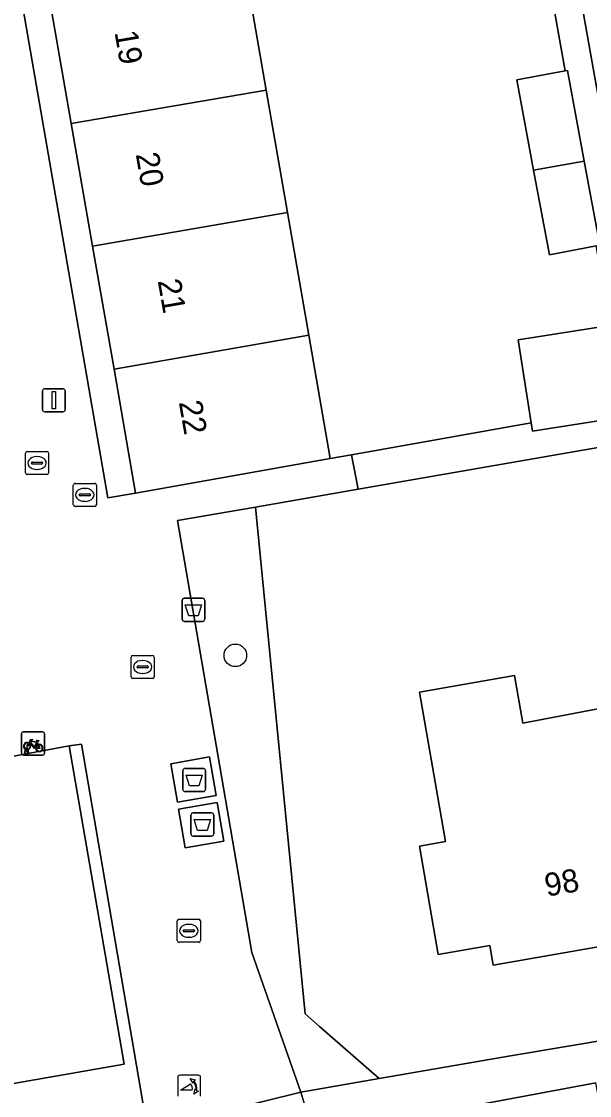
# Model space of a CAD drawing. Extents: x 162879 to 165540, y 384011 to 385181.
# Drawn here: x 164094.39 to 164119.01, y 384500.81 to 384547.36 of the extents above; entities that cross this region are included whole.
import ezdxf

# ---------------------------------------------------------------- set-up
doc = ezdxf.new("R2010")
doc.units = 0
for name, color, linetype in [('IMGEO_Afval_apart_plaats', 7, 'Continuous'), ('IMGEO_Afvalbak', 7, 'Continuous'), ('IMGEO_Boom', 7, 'Continuous'), ('IMGEO_Brandkraan', 7, 'Continuous'), ('IMGEO_Erf', 7, 'Continuous'), ('IMGEO_Fietsenrek', 7, 'Continuous'), ('IMGEO_Groenvoorziening', 7, 'Continuous'), ('IMGEO_Kolk', 7, 'Continuous'), ('IMGEO_Lichtmast', 7, 'Continuous'), ('IMGEO_Pand', 7, 'Continuous'), ('IMGEO_Pand_nummerreeks', 7, 'Continuous'), ('IMGEO_Poller', 7, 'Continuous'), ('IMGEO_Rioolput', 7, 'Continuous'), ('IMGEO_Voetpad_gesloten', 7, 'Continuous'), ('IMGEO_Voetpad_open', 7, 'Continuous')]:
    doc.layers.add(name, color=color, linetype=linetype)

msp = doc.modelspace()

# ---------------------------------------------------------------- linework, layer by layer
at = {"layer": 'IMGEO_Afval_apart_plaats'}
for p, q in [((164101.479, 384514.987), (164102.269, 384514.987)), ((164102.269, 384514.987), (164101.479, 384514.987)), ((164101.379, 384514.087), (164101.379, 384514.887)), ((164101.379, 384514.887), (164101.379, 384514.087)), ((164102.369, 384514.887), (164102.369, 384514.087)), ((164102.369, 384514.087), (164102.369, 384514.887)), ((164102.269, 384513.987), (164101.479, 384513.987)), ((164101.479, 384513.987), (164102.269, 384513.987)), ((164101.731, 384512.159), (164101.731, 384512.959)), ((164101.731, 384512.959), (164101.731, 384512.159)), ((164101.831, 384513.059), (164102.621, 384513.059)), ((164102.621, 384513.059), (164101.831, 384513.059)), ((164102.721, 384512.959), (164102.721, 384512.159)), ((164102.721, 384512.159), (164102.721, 384512.959)), ((164102.621, 384512.059), (164101.831, 384512.059)), ((164101.831, 384512.059), (164102.621, 384512.059))]:
    msp.add_line(p, q, dxfattribs=at)
for points in [[(164101.522, 384514.701), (164102.226, 384514.701), (164102.077, 384514.231), (164101.671, 384514.231), (164101.522, 384514.701)], [(164101.874, 384512.773), (164102.578, 384512.773), (164102.429, 384512.303), (164102.023, 384512.303), (164101.874, 384512.773)]]:
    msp.add_lwpolyline(points, dxfattribs=at)
for centre, start, end in [((164101.479, 384514.887), 90, 180), ((164101.479, 384514.887), 90, 180), ((164102.269, 384514.887), 0, 90), ((164102.269, 384514.887), 360, 90), ((164101.479, 384514.087), 180, 270), ((164101.479, 384514.087), 180, 270), ((164102.269, 384514.087), 270, 0), ((164102.269, 384514.087), 270, 0), ((164101.831, 384512.959), 90, 180), ((164101.831, 384512.959), 90, 180), ((164102.621, 384512.959), 0, 90), ((164102.621, 384512.959), 360, 90), ((164101.831, 384512.159), 180, 270), ((164101.831, 384512.159), 180, 270), ((164102.621, 384512.159), 270, 0), ((164102.621, 384512.159), 270, 0)]:
    msp.add_arc(centre, 0.1, start, end, dxfattribs=at)
at = {"layer": 'IMGEO_Afvalbak'}
for p, q in [((164101.345, 384521.462), (164101.345, 384522.262)), ((164101.345, 384522.262), (164101.345, 384521.462)), ((164101.445, 384522.362), (164102.235, 384522.362)), ((164102.235, 384522.362), (164101.445, 384522.362)), ((164102.335, 384522.262), (164102.335, 384521.462)), ((164102.335, 384521.462), (164102.335, 384522.262)), ((164102.235, 384521.362), (164101.445, 384521.362)), ((164101.445, 384521.362), (164102.235, 384521.362))]:
    msp.add_line(p, q, dxfattribs=at)
msp.add_lwpolyline([(164101.488, 384522.076), (164102.192, 384522.076), (164102.043, 384521.606), (164101.637, 384521.606), (164101.488, 384522.076)], dxfattribs=at)
for centre, start, end in [((164101.445, 384522.262), 90, 180), ((164101.445, 384522.262), 90, 180), ((164102.235, 384522.262), 0, 90), ((164102.235, 384522.262), 360, 90), ((164101.445, 384521.462), 180, 270), ((164101.445, 384521.462), 180, 270), ((164102.235, 384521.462), 270, 0), ((164102.235, 384521.462), 270, 0)]:
    msp.add_arc(centre, 0.1, start, end, dxfattribs=at)
at = {"layer": 'IMGEO_Boom'}
msp.add_circle((164103.656, 384519.889), 0.489, dxfattribs=at)
at = {"layer": 'IMGEO_Brandkraan'}
for p, q in [((164096.634, 384526.417), (164096.634, 384527.269)), ((164096.709, 384527.343), (164097.561, 384527.343)), ((164097.122, 384527.123), (164097.147, 384527.123)), ((164097.635, 384527.269), (164097.635, 384526.417)), ((164096.893, 384526.837), (164096.893, 384526.849)), ((164097.331, 384526.8), (164096.933, 384526.8)), ((164096.936, 384526.886), (164097.334, 384526.886)), ((164097.377, 384526.849), (164097.377, 384526.837)), ((164097.561, 384526.343), (164096.709, 384526.343)), ((164097.145, 384526.563), (164097.12, 384526.563))]:
    msp.add_line(p, q, dxfattribs=at)
for points in [[(164096.634, 384526.417), (164096.634, 384527.269)], [(164096.709, 384527.343), (164097.561, 384527.343)], [(164097.635, 384527.269), (164097.635, 384526.417)], [(164097.561, 384526.343), (164096.709, 384526.343)]]:
    msp.add_lwpolyline(points, dxfattribs=at)
for centre, radius, start, end in [((164096.711, 384527.267), 0.0765, 91.552, 178.448), ((164096.711, 384527.267), 0.0765, 91.552, 178.448), ((164097.559, 384527.267), 0.0765, 1.552, 88.448), ((164097.559, 384527.267), 0.0765, 1.552, 88.448), ((164096.933, 384526.846), 0.0403, 85.8775, 175.7526), ((164096.93, 384526.836), 0.0366, 178.938, 274.7102), ((164097.334, 384526.843), 0.043, 264.8664, 352.4533), ((164097.338, 384526.848), 0.0386, 1.7309, 96.639), ((164096.711, 384526.419), 0.0765, 181.552, 268.448), ((164096.711, 384526.419), 0.0765, 181.552, 268.448), ((164097.559, 384526.419), 0.0765, 271.552, 358.448), ((164097.559, 384526.419), 0.0765, 271.552, 358.448)]:
    msp.add_arc(centre, radius, start, end, dxfattribs=at)
for centre, major_axis, ratio, start_param, end_param in [((164097.121, 384526.843), (-0.387, 0.002), 0.722429, 4.712389, 7.853982), ((164097.146, 384526.843), (-0.39, 0.002), 0.717154, 1.570796, 4.712389)]:
    msp.add_ellipse(centre, major_axis=major_axis, ratio=ratio, start_param=start_param, end_param=end_param, dxfattribs=at)
at = {"layer": 'IMGEO_Erf'}
for points in [[(164132.504, 384553.923), (164118.089, 384551.435), (164121.737, 384530.901)], [(164099.846, 384499.31), (164099.728, 384500), (164096.988, 384516.038), (164096.451, 384515.965), (164098.837, 384502.169), (164086.427, 384500), (164076.77, 384498.312), (164077.06, 384496.833), (164073.548, 384494.062), (164079.048, 384490.02), (164080.722, 384491.873), (164082.275, 384490.508), (164083.808, 384491.663)]]:
    msp.add_lwpolyline(points, dxfattribs=at)
for points in [[(164116.583, 384540.92), (164115.853, 384544.826), (164117.947, 384545.216), (164117.357, 384548.536), (164115.701, 384548.249), (164115.067, 384551.903), (164111.443, 384551.244), (164104.038, 384549.898), (164104.997, 384544.388), (164105.92, 384539.079), (164106.845, 384533.76), (164107.774, 384528.422), (164108.692, 384528.585), (164116.481, 384529.968), (164115.914, 384533.561), (164119.873, 384534.185), (164119.295, 384537.629), (164117.268, 384537.251)], [(164094.398, 384548.219), (164098.131, 384526.711), (164099.332, 384526.924), (164098.398, 384532.291), (164097.471, 384537.62), (164096.546, 384542.938), (164095.591, 384548.427)], [(164127.805, 384513.357), (164128.131, 384513.414), (164127.397, 384517.645), (164129.76, 384518.056), (164129.557, 384519.226), (164132.264, 384519.696), (164134.893, 384520.153), (164135.848, 384514.658), (164138.606, 384515.137), (164139.18, 384511.832), (164140.006, 384507.078), (164140.171, 384507.106), (164136.453, 384531.857), (164108.984, 384527.089), (164104.532, 384526.316), (164106.678, 384504.355), (164107.3, 384503.812), (164109.893, 384501.549), (164115.59, 384502.54), (164129.28, 384504.834), (164129.252, 384505.031), (164128.396, 384509.958)], [(164121.03, 384513.013), (164121.606, 384513.113), (164122.138, 384510.048), (164121.572, 384509.949), (164121.962, 384507.705), (164114.831, 384506.466), (164114.682, 384507.318), (164112.455, 384506.931), (164111.639, 384511.625), (164112.765, 384511.82), (164111.64, 384518.294), (164115.76, 384519.01), (164116.118, 384516.953), (164120.648, 384517.815), (164121.084, 384515.307), (164120.645, 384515.231)]]:
    msp.add_lwpolyline(points, close=True, dxfattribs=at)
at = {"layer": 'IMGEO_Fietsenrek'}
for p, q in [((164094.389, 384515.645), (164094.389, 384516.486)), ((164094.389, 384516.486), (164094.389, 384515.645)), ((164094.464, 384516.57), (164095.305, 384516.57)), ((164095.305, 384516.57), (164094.464, 384516.57)), ((164095.389, 384516.495), (164095.389, 384515.654)), ((164095.389, 384515.654), (164095.389, 384516.495)), ((164095.076, 384516.119), (164095.112, 384516.024)), ((164095.314, 384515.57), (164094.473, 384515.57)), ((164094.473, 384515.57), (164095.314, 384515.57)), ((164094.516, 384515.654), (164094.555, 384515.814)), ((164094.55, 384515.654), (164094.516, 384515.654)), ((164094.585, 384515.802), (164094.55, 384515.654)), ((164094.627, 384515.826), (164094.626, 384515.83)), ((164094.668, 384515.654), (164094.634, 384515.796)), ((164094.658, 384515.837), (164094.659, 384515.83)), ((164094.666, 384515.8), (164094.701, 384515.654)), ((164094.701, 384515.654), (164094.668, 384515.654))]:
    msp.add_line(p, q, dxfattribs=at)
for points in [[(164094.723, 384516.044), (164094.671, 384515.954), (164094.631, 384515.929), (164094.632, 384515.976), (164094.687, 384516.07)], [(164094.702, 384516.096), (164094.797, 384516.26), (164094.883, 384516.246), (164094.885, 384516.237), (164094.829, 384516.226), (164094.802, 384516.181), (164095.058, 384516.14)], [(164094.998, 384515.852), (164094.948, 384515.852), (164094.757, 384516.103), (164094.738, 384516.071)], [(164095.045, 384516.115), (164094.788, 384516.156), (164094.771, 384516.127), (164094.938, 384515.907), (164095.045, 384516.115)], [(164095.093, 384516.017), (164095.063, 384516.094), (164094.954, 384515.876), (164094.997, 384515.876)], [(164095.027, 384515.876), (164095.147, 384515.875), (164095.103, 384515.989)], [(164095.123, 384515.996), (164095.178, 384515.851), (164095.028, 384515.851)], [(164095.058, 384516.14), (164095.083, 384516.189), (164095.077, 384516.193), (164095.054, 384516.197), (164095.042, 384516.204), (164095.041, 384516.207), (164095.043, 384516.212), (164095.138, 384516.197), (164095.14, 384516.187), (164095.13, 384516.174), (164095.118, 384516.168), (164095.104, 384516.174), (164095.076, 384516.119)]]:
    msp.add_lwpolyline(points, dxfattribs=at)
for centre, radius, start, end in [((164094.467, 384516.492), 0.0779, 92.4484, 184.2845), ((164094.467, 384516.492), 0.0779, 92.4484, 184.2845), ((164095.311, 384516.492), 0.0779, 2.4484, 94.2845), ((164095.311, 384516.492), 0.0779, 2.4484, 94.2845), ((164094.629, 384515.955), 0.159, 62.6766, 242.1369), ((164094.629, 384515.955), 0.129, 63.3192, 238.903), ((164094.629, 384515.955), 0.129, 283.6043, 43.4302), ((164094.629, 384515.955), 0.159, 283.5766, 46.6042), ((164095.156, 384515.871), 0.159, 113.3408, 178.3217), ((164095.156, 384515.871), 0.159, 187.0065, 105.7708), ((164095.156, 384515.871), 0.129, 113.923, 177.9556), ((164095.156, 384515.871), 0.129, 188.6715, 104.5883), ((164094.467, 384515.648), 0.0779, 182.4484, 274.2845), ((164094.467, 384515.648), 0.0779, 182.4484, 274.2845), ((164094.609, 384515.826), 0.0499, 12.8025, 158.6934), ((164094.629, 384515.955), 0.159, 253.9967, 271.7867), ((164094.609, 384515.826), 0.0174, 12.8025, 163.4502), ((164094.629, 384515.955), 0.129, 253.415, 269.0204), ((164095.311, 384515.648), 0.0779, 272.4484, 4.2845), ((164095.311, 384515.648), 0.0779, 272.4484, 4.2845)]:
    msp.add_arc(centre, radius, start, end, dxfattribs=at)
at = {"layer": 'IMGEO_Groenvoorziening'}
msp.add_lwpolyline([(164104.532, 384526.316), (164101.155, 384525.73), (164104.377, 384507.009), (164106.497, 384500.959), (164109.893, 384501.549), (164107.3, 384503.812), (164106.678, 384504.355)], close=True, dxfattribs=at)
msp.add_lwpolyline([(164119.508, 384500.11), (164119.28, 384501.365), (164107.065, 384499.079)], dxfattribs=at)
at = {"layer": 'IMGEO_Kolk'}
for p, q in [((164099.138, 384518.961), (164099.138, 384519.813)), ((164099.213, 384519.887), (164100.065, 384519.887)), ((164099.626, 384519.667), (164099.651, 384519.667)), ((164100.139, 384519.813), (164100.139, 384518.961)), ((164099.397, 384519.381), (164099.397, 384519.393)), ((164099.835, 384519.344), (164099.437, 384519.344)), ((164099.44, 384519.43), (164099.838, 384519.43)), ((164099.881, 384519.393), (164099.881, 384519.381)), ((164100.065, 384518.887), (164099.213, 384518.887)), ((164099.649, 384519.107), (164099.624, 384519.107)), ((164101.216, 384508.453), (164102.068, 384508.453)), ((164101.141, 384507.527), (164101.141, 384508.379)), ((164101.443, 384507.996), (164101.841, 384507.996)), ((164101.629, 384508.233), (164101.654, 384508.233)), ((164102.142, 384508.379), (164102.142, 384507.527)), ((164101.4, 384507.947), (164101.4, 384507.959)), ((164101.838, 384507.91), (164101.44, 384507.91)), ((164101.652, 384507.673), (164101.627, 384507.673)), ((164101.884, 384507.959), (164101.884, 384507.947)), ((164102.068, 384507.453), (164101.216, 384507.453))]:
    msp.add_line(p, q, dxfattribs=at)
for points in [[(164099.138, 384518.961), (164099.138, 384519.813)], [(164099.213, 384519.887), (164100.065, 384519.887)], [(164100.139, 384519.813), (164100.139, 384518.961)], [(164100.065, 384518.887), (164099.213, 384518.887)], [(164101.216, 384508.453), (164102.068, 384508.453)], [(164101.141, 384507.527), (164101.141, 384508.379)], [(164102.142, 384508.379), (164102.142, 384507.527)], [(164102.068, 384507.453), (164101.216, 384507.453)]]:
    msp.add_lwpolyline(points, dxfattribs=at)
for centre, radius, start, end in [((164099.215, 384519.811), 0.0765, 91.552, 178.448), ((164099.215, 384519.811), 0.0765, 91.552, 178.448), ((164100.063, 384519.811), 0.0765, 1.552, 88.448), ((164100.063, 384519.811), 0.0765, 1.552, 88.448), ((164099.437, 384519.39), 0.0403, 85.8775, 175.7526), ((164099.434, 384519.38), 0.0366, 178.938, 274.7102), ((164099.838, 384519.387), 0.043, 264.8664, 352.4533), ((164099.842, 384519.392), 0.0386, 1.7309, 96.639), ((164099.215, 384518.963), 0.0765, 181.552, 268.448), ((164099.215, 384518.963), 0.0765, 181.552, 268.448), ((164100.063, 384518.963), 0.0765, 271.552, 358.448), ((164100.063, 384518.963), 0.0765, 271.552, 358.448), ((164101.218, 384508.377), 0.0765, 91.552, 178.448), ((164101.218, 384508.377), 0.0765, 91.552, 178.448), ((164102.066, 384508.377), 0.0765, 1.552, 88.448), ((164102.066, 384508.377), 0.0765, 1.552, 88.448), ((164101.44, 384507.956), 0.0403, 85.8775, 175.7526), ((164101.845, 384507.958), 0.0386, 1.7309, 96.639), ((164101.218, 384507.529), 0.0765, 181.552, 268.448), ((164101.218, 384507.529), 0.0765, 181.552, 268.448), ((164101.437, 384507.946), 0.0366, 178.938, 274.7102), ((164101.841, 384507.953), 0.043, 264.8664, 352.4533), ((164102.066, 384507.529), 0.0765, 271.552, 358.448), ((164102.066, 384507.529), 0.0765, 271.552, 358.448)]:
    msp.add_arc(centre, radius, start, end, dxfattribs=at)
for centre, major_axis, ratio, start_param, end_param in [((164099.625, 384519.387), (-0.387, 0.002), 0.722429, 4.712389, 7.853982), ((164099.65, 384519.387), (-0.39, 0.002), 0.717154, 1.570796, 4.712389), ((164101.628, 384507.953), (-0.387, 0.002), 0.722429, 4.712389, 7.853982), ((164101.653, 384507.953), (-0.39, 0.002), 0.717154, 1.570796, 4.712389)]:
    msp.add_ellipse(centre, major_axis=major_axis, ratio=ratio, start_param=start_param, end_param=end_param, dxfattribs=at)
at = {"layer": 'IMGEO_Lichtmast'}
for p, q in [((164095.296, 384530.544), (164095.296, 384531.344)), ((164095.296, 384531.344), (164095.296, 384530.544)), ((164095.396, 384531.444), (164096.186, 384531.444)), ((164096.186, 384531.444), (164095.396, 384531.444)), ((164096.286, 384531.344), (164096.286, 384530.544)), ((164096.286, 384530.544), (164096.286, 384531.344)), ((164096.186, 384530.444), (164095.396, 384530.444)), ((164095.396, 384530.444), (164096.186, 384530.444))]:
    msp.add_line(p, q, dxfattribs=at)
msp.add_lwpolyline([(164095.716, 384531.319), (164095.866, 384531.319), (164095.866, 384530.569), (164095.716, 384530.569), (164095.716, 384531.319)], dxfattribs=at)
for centre, start, end in [((164095.396, 384531.344), 90, 180), ((164095.396, 384531.344), 90, 180), ((164096.186, 384531.344), 0, 90), ((164096.186, 384531.344), 360, 90), ((164095.396, 384530.544), 180, 270), ((164095.396, 384530.544), 180, 270), ((164096.186, 384530.544), 270, 0), ((164096.186, 384530.544), 270, 0)]:
    msp.add_arc(centre, 0.1, start, end, dxfattribs=at)
at = {"layer": 'IMGEO_Pand'}
for points in [[(164096.546, 384542.938), (164104.997, 384544.388), (164104.038, 384549.898), (164095.591, 384548.427)], [(164118.048, 384545.235), (164117.947, 384545.216), (164115.853, 384544.826), (164116.583, 384540.92), (164118.783, 384541.3)], [(164105.92, 384539.079), (164104.997, 384544.388), (164096.546, 384542.938), (164097.471, 384537.62)], [(164118.783, 384541.3), (164116.583, 384540.92), (164117.268, 384537.251), (164119.295, 384537.629), (164119.462, 384537.66)], [(164105.92, 384539.079), (164097.471, 384537.62), (164098.398, 384532.291), (164106.845, 384533.76)], [(164119.873, 384534.185), (164115.914, 384533.561), (164116.481, 384529.968), (164116.538, 384529.606), (164120.497, 384530.23), (164120.428, 384530.669)], [(164106.845, 384533.76), (164098.398, 384532.291), (164099.332, 384526.924), (164107.774, 384528.422)], [(164120.648, 384517.815), (164116.118, 384516.953), (164115.76, 384519.01), (164111.64, 384518.294), (164112.765, 384511.82), (164111.639, 384511.625), (164112.455, 384506.931), (164114.682, 384507.318), (164114.831, 384506.466), (164121.962, 384507.705), (164121.572, 384509.949), (164122.138, 384510.048), (164121.606, 384513.113), (164121.03, 384513.013), (164120.645, 384515.231), (164121.084, 384515.307)], [(164076.77, 384498.312), (164086.427, 384500), (164098.837, 384502.169), (164096.451, 384515.965), (164093.509, 384515.415), (164093.89, 384513.546), (164077.184, 384510.646), (164070.33, 384509.456), (164070.393, 384509.093), (164071.977, 384500), (164072.362, 384497.789), (164072.404, 384497.549)]]:
    msp.add_lwpolyline(points, close=True, dxfattribs=at)
at = {"layer": 'IMGEO_Poller'}
for p, q in [((164101.157, 384501.598), (164101.157, 384500.791)), ((164101.157, 384501.598), (164101.157, 384500.791)), ((164102.059, 384501.693), (164101.251, 384501.693)), ((164102.059, 384501.693), (164101.251, 384501.693)), ((164102.153, 384500.791), (164102.153, 384501.598)), ((164102.153, 384500.791), (164102.153, 384501.598))]:
    msp.add_line(p, q, dxfattribs=at)
for points in [[(164101.836, 384501.422), (164101.824, 384501.349), (164101.699, 384501.554)], [(164101.699, 384501.554), (164101.93, 384501.488), (164101.859, 384501.456)], [(164101.792, 384501.049), (164101.279, 384501.049), (164101.709, 384501.324)], [(164101.852, 384500.877), (164101.918, 384501.108), (164101.948, 384501.04)], [(164101.984, 384501.013), (164102.056, 384501.002), (164101.852, 384500.877)]]:
    msp.add_lwpolyline(points, dxfattribs=at)
for centre, radius, start, end in [((164101.251, 384501.598), 0.0946, 90, 180), ((164101.251, 384501.598), 0.0946, 90, 180), ((164102.059, 384501.598), 0.0946, 0, 90), ((164102.059, 384501.598), 0.0946, 0, 90), ((164101.464, 384501.099), 0.332, 351.3247, 42.4854), ((164101.478, 384501.109), 0.476, 351.7527, 41.1691), ((164101.478, 384501.109), 0.516, 349.3569, 42.2912)]:
    msp.add_arc(centre, radius, start, end, dxfattribs=at)
at = {"layer": 'IMGEO_Rioolput'}
for p, q in [((164094.561, 384527.798), (164094.561, 384528.65)), ((164094.636, 384528.724), (164095.488, 384528.724)), ((164095.049, 384528.504), (164095.074, 384528.504)), ((164095.562, 384528.65), (164095.562, 384527.798)), ((164094.82, 384528.218), (164094.82, 384528.23)), ((164095.258, 384528.181), (164094.86, 384528.181)), ((164094.863, 384528.267), (164095.261, 384528.267)), ((164095.304, 384528.23), (164095.304, 384528.218)), ((164095.488, 384527.724), (164094.636, 384527.724)), ((164095.072, 384527.944), (164095.047, 384527.944))]:
    msp.add_line(p, q, dxfattribs=at)
for points in [[(164094.561, 384527.798), (164094.561, 384528.65)], [(164094.636, 384528.724), (164095.488, 384528.724)], [(164095.562, 384528.65), (164095.562, 384527.798)], [(164095.488, 384527.724), (164094.636, 384527.724)]]:
    msp.add_lwpolyline(points, dxfattribs=at)
for centre, radius, start, end in [((164094.638, 384528.648), 0.0765, 91.552, 178.448), ((164094.638, 384528.648), 0.0765, 91.552, 178.448), ((164095.486, 384528.648), 0.0765, 1.552, 88.448), ((164095.486, 384528.648), 0.0765, 1.552, 88.448), ((164094.86, 384528.227), 0.0403, 85.8775, 175.7526), ((164094.857, 384528.217), 0.0366, 178.938, 274.7102), ((164095.261, 384528.224), 0.043, 264.8664, 352.4533), ((164095.265, 384528.229), 0.0386, 1.7309, 96.639), ((164094.638, 384527.8), 0.0765, 181.552, 268.448), ((164094.638, 384527.8), 0.0765, 181.552, 268.448), ((164095.486, 384527.8), 0.0765, 271.552, 358.448), ((164095.486, 384527.8), 0.0765, 271.552, 358.448)]:
    msp.add_arc(centre, radius, start, end, dxfattribs=at)
for centre, major_axis, ratio, start_param, end_param in [((164095.048, 384528.224), (-0.387, 0.002), 0.722429, 4.712389, 7.853982), ((164095.073, 384528.224), (-0.39, 0.002), 0.717154, 1.570796, 4.712389)]:
    msp.add_ellipse(centre, major_axis=major_axis, ratio=ratio, start_param=start_param, end_param=end_param, dxfattribs=at)
at = {"layer": 'IMGEO_Voetpad_gesloten'}
for points in [[(164102.532, 384515.485), (164100.857, 384515.195), (164101.146, 384513.52), (164102.822, 384513.81)], [(164102.873, 384513.514), (164101.198, 384513.224), (164101.487, 384511.549), (164103.162, 384511.839)]]:
    msp.add_lwpolyline(points, close=True, dxfattribs=at)
at = {"layer": 'IMGEO_Voetpad_open'}
for points in [[(164121.737, 384530.901), (164118.089, 384551.435), (164116.879, 384551.226), (164117.357, 384548.536), (164117.947, 384545.216), (164118.048, 384545.235), (164118.783, 384541.3), (164119.462, 384537.66)], [(164099.846, 384499.31), (164106.497, 384500.959), (164104.377, 384507.009), (164101.155, 384525.73), (164104.532, 384526.316), (164108.984, 384527.089), (164108.692, 384528.585), (164107.774, 384528.422), (164099.332, 384526.924), (164098.131, 384526.711), (164094.398, 384548.219)], [(164120.497, 384530.23), (164116.538, 384529.606), (164116.481, 384529.968), (164108.692, 384528.585), (164108.984, 384527.089), (164136.453, 384531.857)], [(164047.652, 384521.881), (164071.814, 384526.096), (164071.934, 384525.505), (164076.877, 384526.37), (164078.894, 384514.899), (164086.309, 384516.195), (164086.665, 384514.256), (164093.509, 384515.415), (164096.451, 384515.965), (164096.988, 384516.038), (164099.728, 384500)], [(164129.28, 384504.834), (164115.59, 384502.54), (164109.893, 384501.549), (164106.497, 384500.959), (164107.065, 384499.079), (164119.28, 384501.365)], [(164107.867, 384496.956), (164107.065, 384499.079), (164106.497, 384500.959), (164099.846, 384499.31)]]:
    msp.add_lwpolyline(points, dxfattribs=at)
for points in [[(164102.532, 384515.485), (164102.822, 384513.81), (164101.146, 384513.52), (164100.857, 384515.195)], [(164102.873, 384513.514), (164103.162, 384511.839), (164101.487, 384511.549), (164101.198, 384513.224)]]:
    msp.add_lwpolyline(points, close=True, dxfattribs=at)

# ---------------------------------------------------------------- texts
at = {"layer": 'IMGEO_Pand_nummerreeks'}
for s, rotation, p in [('19', 279.8693, (164098.416, 384546.895)), ('20', 279.8693, (164099.336, 384541.606)), ('21', 279.8693, (164100.289, 384536.123)), ('22', 279.8693, (164101.204, 384530.861)), ('98', 9.8567, (164117.154, 384509.428))]:
    msp.add_text(s, height=1, rotation=rotation, dxfattribs=at).set_placement(p)

doc.saveas('drawing.dxf')
